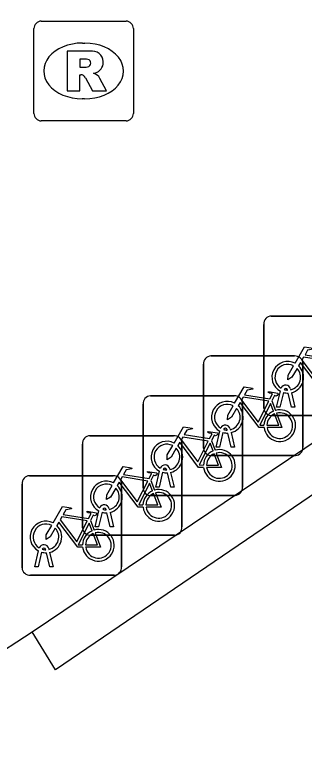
# Model space of a CAD drawing. Extents: x 161087 to 161922, y 382574 to 383873.
# Drawn here: x 161572.2 to 161575.11, y 382945.2 to 382952.57 of the extents above; entities that cross this region are included whole.
import ezdxf

# ---------------------------------------------------------------- set-up
doc = ezdxf.new("R2010")
doc.units = 0
for name, color, linetype in [('IMGEO_Fietsenrek', 7, 'Continuous'), ('IMGEO_Muur', 7, 'Continuous'), ('IMGEO_Rioolput', 7, 'Continuous'), ('IMGEO_Voetpad_open', 7, 'Continuous')]:
    doc.layers.add(name, color=color, linetype=linetype)

msp = doc.modelspace()

# ---------------------------------------------------------------- linework, layer by layer
at = {"layer": 'IMGEO_Fietsenrek'}
for p, q in [((161574.7749, 382949.5475), (161575.6158, 382949.5475)), ((161575.6158, 382949.5475), (161574.7749, 382949.5475)), ((161574.7005, 382948.6229), (161574.7005, 382949.4638)), ((161574.7005, 382949.4638), (161574.7005, 382948.6229)), ((161574.1679, 382949.1465), (161575.0088, 382949.1465)), ((161575.0088, 382949.1465), (161574.1679, 382949.1465)), ((161574.0935, 382948.2219), (161574.0935, 382949.0628)), ((161574.0935, 382949.0628), (161574.0935, 382948.2219)), ((161575.0925, 382949.0721), (161575.0925, 382948.2312)), ((161575.0925, 382948.2312), (161575.0925, 382949.0721)), ((161574.8275, 382948.6323), (161574.8658, 382948.7923)), ((161574.8962, 382948.7801), (161574.8609, 382948.6323)), ((161574.9379, 382948.8039), (161574.9369, 382948.8082)), ((161574.9686, 382948.8154), (161574.9704, 382948.8075)), ((161573.5609, 382948.7465), (161574.4018, 382948.7465)), ((161574.4018, 382948.7465), (161573.5609, 382948.7465)), ((161574.979, 382948.6323), (161574.9451, 382948.774)), ((161574.9774, 382948.7783), (161575.0124, 382948.6323)), ((161573.4865, 382947.8219), (161573.4865, 382948.6628)), ((161573.4865, 382948.6628), (161573.4865, 382947.8219)), ((161574.4855, 382948.6721), (161574.4855, 382947.8312)), ((161574.4855, 382947.8312), (161574.4855, 382948.6721)), ((161574.7802, 382948.6962), (161574.8165, 382948.601)), ((161574.8609, 382948.6323), (161574.8275, 382948.6323)), ((161575.0124, 382948.6323), (161574.979, 382948.6323)), ((161575.6251, 382948.5485), (161574.7842, 382948.5485)), ((161574.7842, 382948.5485), (161575.6251, 382948.5485)), ((161574.3616, 382948.4144), (161574.3634, 382948.4065)), ((161572.9529, 382948.3465), (161573.7938, 382948.3465)), ((161573.7938, 382948.3465), (161572.9529, 382948.3465)), ((161574.2205, 382948.2313), (161574.2588, 382948.3913)), ((161574.2892, 382948.3791), (161574.2539, 382948.2313)), ((161574.3309, 382948.4029), (161574.3299, 382948.4072)), ((161574.372, 382948.2313), (161574.3381, 382948.373)), ((161574.3704, 382948.3773), (161574.4054, 382948.2313)), ((161573.8775, 382948.2721), (161573.8775, 382947.4312)), ((161573.8775, 382947.4312), (161573.8775, 382948.2721)), ((161574.1732, 382948.2962), (161574.2095, 382948.201)), ((161572.8785, 382947.4219), (161572.8785, 382948.2628)), ((161572.8785, 382948.2628), (161572.8785, 382947.4219)), ((161574.2539, 382948.2313), (161574.2205, 382948.2313)), ((161574.4054, 382948.2313), (161574.372, 382948.2313)), ((161575.0181, 382948.1475), (161574.1772, 382948.1475)), ((161574.1772, 382948.1475), (161575.0181, 382948.1475)), ((161573.6135, 382947.8313), (161573.6518, 382947.9913)), ((161573.6822, 382947.9791), (161573.6469, 382947.8313)), ((161573.7239, 382948.0029), (161573.7229, 382948.0072)), ((161573.765, 382947.8313), (161573.7311, 382947.973)), ((161573.7546, 382948.0144), (161573.7564, 382948.0065)), ((161573.7634, 382947.9773), (161573.7984, 382947.8313)), ((161572.3459, 382947.9455), (161573.1868, 382947.9455)), ((161573.1868, 382947.9455), (161572.3459, 382947.9455)), ((161573.5652, 382947.8962), (161573.6015, 382947.801)), ((161572.2715, 382947.0209), (161572.2715, 382947.8618)), ((161572.2715, 382947.8618), (161572.2715, 382947.0209)), ((161573.2705, 382947.8711), (161573.2705, 382947.0302)), ((161573.2705, 382947.0302), (161573.2705, 382947.8711)), ((161573.6469, 382947.8313), (161573.6135, 382947.8313)), ((161573.7984, 382947.8313), (161573.765, 382947.8313)), ((161574.4111, 382947.7475), (161573.5702, 382947.7475)), ((161573.5702, 382947.7475), (161574.4111, 382947.7475)), ((161573.1159, 382947.6029), (161573.1149, 382947.6072)), ((161573.1466, 382947.6144), (161573.1484, 382947.6065)), ((161573.0055, 382947.4313), (161573.0438, 382947.5913)), ((161573.0742, 382947.5791), (161573.0389, 382947.4313)), ((161573.157, 382947.4313), (161573.1231, 382947.573)), ((161573.1554, 382947.5773), (161573.1904, 382947.4313)), ((161572.9582, 382947.4952), (161572.9945, 382947.4)), ((161573.0389, 382947.4313), (161573.0055, 382947.4313)), ((161573.1904, 382947.4313), (161573.157, 382947.4313)), ((161573.8031, 382947.3475), (161572.9622, 382947.3475)), ((161572.9622, 382947.3475), (161573.8031, 382947.3475)), ((161572.3985, 382947.0303), (161572.4368, 382947.1903)), ((161572.4672, 382947.1781), (161572.4319, 382947.0303)), ((161572.5089, 382947.2019), (161572.5079, 382947.2062)), ((161572.55, 382947.0303), (161572.5161, 382947.172)), ((161572.5396, 382947.2134), (161572.5414, 382947.2055)), ((161572.5484, 382947.1763), (161572.5834, 382947.0303)), ((161572.4319, 382947.0303), (161572.3985, 382947.0303)), ((161572.5834, 382947.0303), (161572.55, 382947.0303)), ((161573.1961, 382946.9465), (161572.3552, 382946.9465)), ((161572.3552, 382946.9465), (161573.1961, 382946.9465))]:
    msp.add_line(p, q, dxfattribs=at)
for points in [[(161575.0131, 382949.0742), (161575.1078, 382949.2377), (161575.194, 382949.2239), (161575.1957, 382949.2152), (161575.1396, 382949.2043), (161575.1134, 382949.159), (161575.3686, 382949.1182)], [(161575.3088, 382948.8295), (161575.2591, 382948.8296), (161575.0684, 382949.0813), (161575.0494, 382949.0485)], [(161575.3557, 382949.093), (161575.0989, 382949.134), (161575.0822, 382949.1052), (161575.2492, 382948.8849), (161575.3557, 382949.093)], [(161575.0338, 382949.0217), (161574.9822, 382948.9325), (161574.9423, 382948.9065), (161574.9435, 382948.954), (161574.998, 382949.0482)], [(161574.4061, 382948.6732), (161574.5008, 382948.8367), (161574.587, 382948.8229), (161574.5887, 382948.8142), (161574.5326, 382948.8033), (161574.5064, 382948.758), (161574.7616, 382948.7172)], [(161574.7616, 382948.7172), (161574.7866, 382948.766), (161574.7815, 382948.77), (161574.7583, 382948.7737), (161574.7456, 382948.7812), (161574.7446, 382948.7843), (161574.7468, 382948.7889), (161574.8416, 382948.7738), (161574.8439, 382948.7635), (161574.8345, 382948.7511), (161574.8221, 382948.7447), (161574.8076, 382948.7509), (161574.7802, 382948.6962)], [(161574.7487, 382948.692), (161574.4919, 382948.733), (161574.4752, 382948.7042), (161574.6422, 382948.4839), (161574.7487, 382948.692)], [(161574.4268, 382948.6207), (161574.3752, 382948.5315), (161574.3353, 382948.5055), (161574.3365, 382948.553), (161574.391, 382948.6472)], [(161574.7018, 382948.4285), (161574.6521, 382948.4286), (161574.4614, 382948.6803), (161574.4424, 382948.6475)], [(161574.7967, 382948.594), (161574.7674, 382948.6708), (161574.658, 382948.4527), (161574.7007, 382948.4526)], [(161574.7307, 382948.4525), (161574.8506, 382948.4523), (161574.8074, 382948.5659)], [(161574.8272, 382948.5728), (161574.8822, 382948.4282), (161574.7321, 382948.4285)], [(161573.7991, 382948.2732), (161573.8938, 382948.4367), (161573.98, 382948.4229), (161573.9817, 382948.4142), (161573.9256, 382948.4033), (161573.8994, 382948.358), (161574.1546, 382948.3172)], [(161574.1546, 382948.3172), (161574.1796, 382948.366), (161574.1745, 382948.37), (161574.1513, 382948.3737), (161574.1386, 382948.3812), (161574.1376, 382948.3843), (161574.1398, 382948.3889), (161574.2346, 382948.3738), (161574.2369, 382948.3635), (161574.2275, 382948.3511), (161574.2151, 382948.3447), (161574.2006, 382948.3509), (161574.1732, 382948.2962)], [(161574.0948, 382948.0285), (161574.0451, 382948.0286), (161573.8544, 382948.2803), (161573.8354, 382948.2475)], [(161574.1417, 382948.292), (161573.8849, 382948.333), (161573.8682, 382948.3042), (161574.0352, 382948.0839), (161574.1417, 382948.292)], [(161574.1897, 382948.194), (161574.1604, 382948.2708), (161574.051, 382948.0527), (161574.0937, 382948.0526)], [(161573.8198, 382948.2207), (161573.7682, 382948.1315), (161573.7283, 382948.1055), (161573.7295, 382948.153), (161573.784, 382948.2472)], [(161574.1237, 382948.0525), (161574.2436, 382948.0523), (161574.2004, 382948.1659)], [(161574.2202, 382948.1728), (161574.2752, 382948.0282), (161574.1251, 382948.0285)], [(161573.1911, 382947.8732), (161573.2858, 382948.0367), (161573.372, 382948.0229), (161573.3737, 382948.0142), (161573.3176, 382948.0033), (161573.2914, 382947.958), (161573.5466, 382947.9172)], [(161573.5466, 382947.9172), (161573.5716, 382947.966), (161573.5665, 382947.97), (161573.5433, 382947.9737), (161573.5306, 382947.9812), (161573.5296, 382947.9843), (161573.5318, 382947.9889), (161573.6266, 382947.9738), (161573.6289, 382947.9635), (161573.6195, 382947.9511), (161573.6071, 382947.9447), (161573.5926, 382947.9509), (161573.5652, 382947.8962)], [(161573.5337, 382947.892), (161573.2769, 382947.933), (161573.2602, 382947.9042), (161573.4272, 382947.6839), (161573.5337, 382947.892)], [(161573.2118, 382947.8207), (161573.1602, 382947.7315), (161573.1203, 382947.7055), (161573.1215, 382947.753), (161573.176, 382947.8472)], [(161573.4868, 382947.6285), (161573.4371, 382947.6286), (161573.2464, 382947.8803), (161573.2274, 382947.8475)], [(161573.5817, 382947.794), (161573.5524, 382947.8708), (161573.443, 382947.6527), (161573.4857, 382947.6526)], [(161573.5157, 382947.6525), (161573.6356, 382947.6523), (161573.5924, 382947.7659)], [(161573.6122, 382947.7728), (161573.6672, 382947.6282), (161573.5171, 382947.6285)], [(161572.5841, 382947.4722), (161572.6788, 382947.6357), (161572.765, 382947.6219), (161572.7667, 382947.6132), (161572.7106, 382947.6023), (161572.6844, 382947.557), (161572.9396, 382947.5162)], [(161572.9267, 382947.491), (161572.6699, 382947.532), (161572.6532, 382947.5032), (161572.8202, 382947.2829), (161572.9267, 382947.491)], [(161572.9396, 382947.5162), (161572.9646, 382947.565), (161572.9595, 382947.569), (161572.9363, 382947.5727), (161572.9236, 382947.5802), (161572.9226, 382947.5833), (161572.9248, 382947.5879), (161573.0196, 382947.5728), (161573.0219, 382947.5625), (161573.0125, 382947.5501), (161573.0001, 382947.5437), (161572.9856, 382947.5499), (161572.9582, 382947.4952)], [(161572.8798, 382947.2275), (161572.8301, 382947.2276), (161572.6394, 382947.4793), (161572.6204, 382947.4465)], [(161572.9747, 382947.393), (161572.9454, 382947.4698), (161572.836, 382947.2517), (161572.8787, 382947.2516)], [(161572.6048, 382947.4197), (161572.5532, 382947.3305), (161572.5133, 382947.3045), (161572.5145, 382947.352), (161572.569, 382947.4462)], [(161572.9087, 382947.2515), (161573.0286, 382947.2513), (161572.9854, 382947.3649)], [(161573.0052, 382947.3718), (161573.0602, 382947.2272), (161572.9101, 382947.2275)]]:
    msp.add_lwpolyline(points, dxfattribs=at)
for centre, radius, start, end in [((161574.7782, 382949.4696), 0.0779, 92.4484, 184.28452), ((161574.7782, 382949.4696), 0.0779, 92.4484, 184.28452), ((161574.1712, 382949.0686), 0.0779, 92.4484, 184.28452), ((161574.1712, 382949.0686), 0.0779, 92.4484, 184.28452), ((161574.9401, 382948.9329), 0.159, 62.67661, 242.13685), ((161575.0146, 382949.0688), 0.0779, 2.4484, 94.28452), ((161575.0146, 382949.0688), 0.0779, 2.4484, 94.28452), ((161574.9401, 382948.9329), 0.129, 63.31916, 238.90302), ((161574.9401, 382948.9329), 0.129, 283.60429, 43.43025), ((161574.9401, 382948.9329), 0.159, 283.5766, 46.60424), ((161574.9199, 382948.8043), 0.0499, 12.8025, 158.69338), ((161574.9401, 382948.9329), 0.159, 253.99666, 271.78671), ((161574.9199, 382948.8043), 0.0174, 12.8025, 163.45023), ((161574.9401, 382948.9329), 0.129, 253.41502, 269.02044), ((161573.5642, 382948.6686), 0.0779, 92.4484, 184.28452), ((161573.5642, 382948.6686), 0.0779, 92.4484, 184.28452), ((161574.4076, 382948.6688), 0.0779, 2.4484, 94.28452), ((161574.4076, 382948.6688), 0.0779, 2.4484, 94.28452), ((161574.3331, 382948.5319), 0.159, 62.67661, 242.13685), ((161574.3331, 382948.5319), 0.129, 63.31916, 238.90302), ((161574.3331, 382948.5319), 0.159, 283.5766, 46.60424), ((161574.3331, 382948.5319), 0.129, 283.60429, 43.43025), ((161574.7784, 382948.6262), 0.0779, 182.4484, 274.28452), ((161574.7784, 382948.6262), 0.0779, 182.4484, 274.28452), ((161574.8597, 382948.4479), 0.159, 113.3408, 178.32165), ((161574.8597, 382948.4479), 0.159, 187.0065, 105.77075), ((161574.8597, 382948.4479), 0.129, 113.92302, 177.95563), ((161574.8597, 382948.4479), 0.129, 188.67146, 104.58832), ((161574.3129, 382948.4033), 0.0499, 12.8025, 158.69338), ((161574.3129, 382948.4033), 0.0174, 12.8025, 163.45023), ((161572.9562, 382948.2686), 0.0779, 92.4484, 184.28452), ((161572.9562, 382948.2686), 0.0779, 92.4484, 184.28452), ((161573.7996, 382948.2688), 0.0779, 2.4484, 94.28452), ((161573.7996, 382948.2688), 0.0779, 2.4484, 94.28452), ((161574.3331, 382948.5319), 0.159, 253.99666, 271.78671), ((161574.3331, 382948.5319), 0.129, 253.41502, 269.02044), ((161573.7261, 382948.1319), 0.159, 62.67661, 242.13685), ((161573.7261, 382948.1319), 0.129, 63.31916, 238.90302), ((161573.7261, 382948.1319), 0.129, 283.60429, 43.43025), ((161573.7261, 382948.1319), 0.159, 283.5766, 46.60424), ((161574.1714, 382948.2252), 0.0779, 182.4484, 274.28452), ((161574.1714, 382948.2252), 0.0779, 182.4484, 274.28452), ((161574.2527, 382948.0479), 0.159, 113.3408, 178.32165), ((161574.2527, 382948.0479), 0.159, 187.0065, 105.77075), ((161575.0148, 382948.2254), 0.0779, 272.4484, 4.28452), ((161575.0148, 382948.2254), 0.0779, 272.4484, 4.28452), ((161574.2527, 382948.0479), 0.129, 113.92302, 177.95563), ((161574.2527, 382948.0479), 0.129, 188.67146, 104.58832), ((161573.7059, 382948.0033), 0.0499, 12.8025, 158.69338), ((161573.7261, 382948.1319), 0.159, 253.99666, 271.78671), ((161573.7059, 382948.0033), 0.0174, 12.8025, 163.45023), ((161573.7261, 382948.1319), 0.129, 253.41502, 269.02044), ((161572.3492, 382947.8676), 0.0779, 92.4484, 184.28452), ((161572.3492, 382947.8676), 0.0779, 92.4484, 184.28452), ((161573.1926, 382947.8678), 0.0779, 2.4484, 94.28452), ((161573.1926, 382947.8678), 0.0779, 2.4484, 94.28452), ((161573.1181, 382947.7319), 0.159, 62.67661, 242.13685), ((161573.1181, 382947.7319), 0.129, 63.31916, 238.90302), ((161573.1181, 382947.7319), 0.159, 283.5766, 46.60424), ((161573.5644, 382947.8252), 0.0779, 182.4484, 274.28452), ((161573.5644, 382947.8252), 0.0779, 182.4484, 274.28452), ((161574.4078, 382947.8254), 0.0779, 272.4484, 4.28452), ((161574.4078, 382947.8254), 0.0779, 272.4484, 4.28452), ((161573.1181, 382947.7319), 0.129, 283.60429, 43.43025), ((161573.6447, 382947.6479), 0.159, 113.3408, 178.32165), ((161573.6447, 382947.6479), 0.159, 187.0065, 105.77075), ((161573.6447, 382947.6479), 0.129, 113.92302, 177.95563), ((161573.6447, 382947.6479), 0.129, 188.67146, 104.58832), ((161573.0979, 382947.6033), 0.0499, 12.8025, 158.69338), ((161573.0979, 382947.6033), 0.0174, 12.8025, 163.45023), ((161573.1181, 382947.7319), 0.129, 253.41502, 269.02044), ((161573.1181, 382947.7319), 0.159, 253.99666, 271.78671), ((161572.5111, 382947.3309), 0.159, 62.67661, 242.13685), ((161572.5111, 382947.3309), 0.129, 63.31916, 238.90302), ((161572.5111, 382947.3309), 0.129, 283.60429, 43.43025), ((161572.5111, 382947.3309), 0.159, 283.5766, 46.60424), ((161572.9564, 382947.4252), 0.0779, 182.4484, 274.28452), ((161572.9564, 382947.4252), 0.0779, 182.4484, 274.28452), ((161573.0377, 382947.2469), 0.159, 113.3408, 178.32165), ((161573.0377, 382947.2469), 0.159, 187.0065, 105.77075), ((161573.7998, 382947.4254), 0.0779, 272.4484, 4.28452), ((161573.7998, 382947.4254), 0.0779, 272.4484, 4.28452), ((161573.0377, 382947.2469), 0.129, 113.92302, 177.95563), ((161573.0377, 382947.2469), 0.129, 188.67146, 104.58832), ((161572.4909, 382947.2023), 0.0499, 12.8025, 158.69338), ((161572.5111, 382947.3309), 0.159, 253.99666, 271.78671), ((161572.4909, 382947.2023), 0.0174, 12.8025, 163.45023), ((161572.5111, 382947.3309), 0.129, 253.41502, 269.02044), ((161572.3494, 382947.0242), 0.0779, 182.4484, 274.28452), ((161572.3494, 382947.0242), 0.0779, 182.4484, 274.28452), ((161573.1928, 382947.0244), 0.0779, 272.4484, 4.28452), ((161573.1928, 382947.0244), 0.0779, 272.4484, 4.28452)]:
    msp.add_arc(centre, radius, start, end, dxfattribs=at)
at = {"layer": 'IMGEO_Muur'}
for points in [[(161572.373, 382946.378), (161584.599, 382954.611)], [(161584.599, 382954.611), (161584.813, 382954.298), (161572.608, 382945.998), (161572.373, 382946.378)]]:
    msp.add_lwpolyline(points, dxfattribs=at)
at = {"layer": 'IMGEO_Rioolput'}
for p, q in [((161572.4639, 382952.5065), (161573.3161, 382952.5065)), ((161572.3895, 382951.5799), (161572.3895, 382952.4321)), ((161573.3905, 382952.4321), (161573.3905, 382951.5799)), ((161572.8775, 382952.2857), (161572.9025, 382952.2857)), ((161572.8995, 382951.7263), (161572.8746, 382951.7263)), ((161573.3161, 382951.5055), (161572.4639, 382951.5055))]:
    msp.add_line(p, q, dxfattribs=at)
for points in [[(161572.4639, 382952.5065), (161573.3161, 382952.5065)], [(161572.3895, 382951.5799), (161572.3895, 382952.4321)], [(161573.3905, 382952.4321), (161573.3905, 382951.5799)], [(161572.9785, 382952.2039), (161572.7258, 382952.206), (161572.7258, 382951.806)], [(161572.9042, 382952.1252), (161572.8502, 382952.1252), (161572.8502, 382952.0439)], [(161572.8502, 382952.0439), (161572.902, 382952.0439)], [(161572.7258, 382951.806), (161572.8502, 382951.806), (161572.8502, 382951.9685), (161572.861, 382951.9685)], [(161572.9077, 382951.9386), (161572.9792, 382951.806), (161573.1189, 382951.806), (161573.0539, 382951.9322)], [(161573.3161, 382951.5055), (161572.4639, 382951.5055)]]:
    msp.add_lwpolyline(points, dxfattribs=at)
for centre, radius, start, end in [((161572.466, 382952.43), 0.0765, 91.55205, 178.44795), ((161572.466, 382952.43), 0.0765, 91.55205, 178.44795), ((161573.314, 382952.43), 0.0765, 1.55205, 88.44795), ((161573.314, 382952.43), 0.0765, 1.55205, 88.44795), ((161572.9774, 382952.0944), 0.1095, 350.36119, 89.41601), ((161572.9095, 382952.0289), 0.0964, 77.00612, 93.18647), ((161572.9244, 382952.0856), 0.0378, 276.66336, 79.67722), ((161572.8862, 382952.2332), 0.1899, 274.7715, 282.96867), ((161572.975, 382952.0936), 0.1117, 277.58423, 350.98172), ((161572.8598, 382951.9152), 0.0533, 26.02933, 88.69889), ((161572.9595, 382951.8788), 0.1085, 29.51342, 73.79051), ((161572.466, 382951.582), 0.0765, 181.55205, 268.44795), ((161572.466, 382951.582), 0.0765, 181.55205, 268.44795), ((161573.314, 382951.582), 0.0765, 271.55205, 358.44795), ((161573.314, 382951.582), 0.0765, 271.55205, 358.44795)]:
    msp.add_arc(centre, radius, start, end, dxfattribs=at)
for centre, major_axis, ratio, start_param, end_param in [((161572.876, 382952.006), (-0.3872, 0.002), 0.722429, 4.712389, 7.853982), ((161572.901, 382952.006), (-0.3901, 0.002), 0.717154, 1.570796, 4.712389)]:
    msp.add_ellipse(centre, major_axis=major_axis, ratio=ratio, start_param=start_param, end_param=end_param, dxfattribs=at)
at = {"layer": 'IMGEO_Voetpad_open'}
msp.add_lwpolyline([(161570.56, 382945.2), (161572.373, 382946.378)], dxfattribs=at)

doc.saveas('drawing.dxf')
